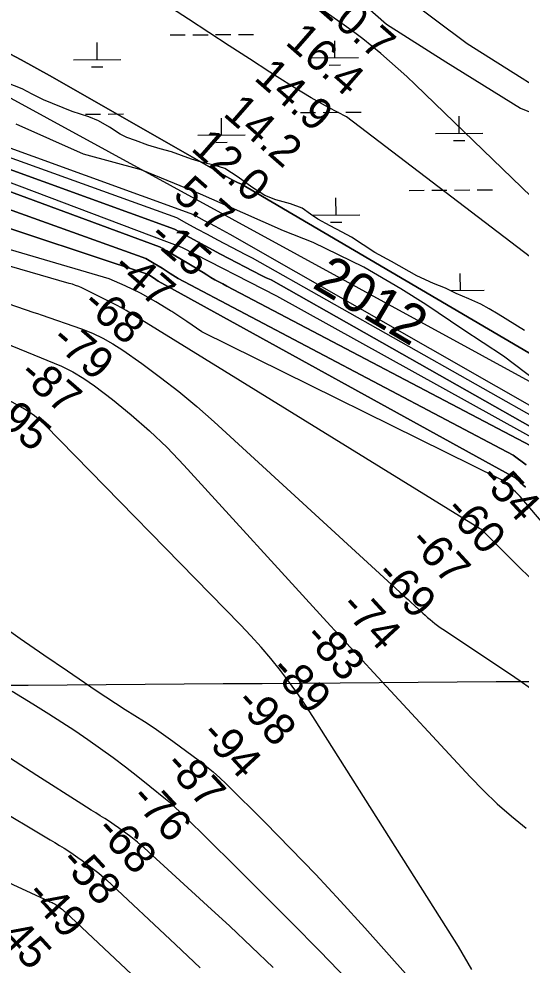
# Model space of a CAD drawing. Extents: x 3540316 to 3578335, y 553172 to 578787.
# Drawn here: x 3550058 to 3551118, y 564084 to 566083 of the extents above; entities that cross this region are included whole.
import ezdxf

# ---------------------------------------------------------------- set-up
doc = ezdxf.new("R2010")
doc.units = 0
for name, color, linetype in [('V-GRID-MAJR', 7, 'Continuous'), ('V-RIVR-EDGE', 7, 'Continuous'), ('V-RIVR-IDEN', 7, 'Continuous'), ('V-RIVR-RANG', 7, 'Continuous'), ('V-SITE-VEGE', 7, 'Continuous'), ('V-TOPO-DPTH', 7, 'Continuous'), ('V-TOPO-MAJR', 7, 'Continuous'), ('V-TOPO-MINR', 7, 'Continuous'), ('V-TOPO-WATR', 7, 'Continuous'), ('V-WETL-SWMP', 7, 'Continuous')]:
    doc.layers.add(name, color=color, linetype=linetype)

msp = doc.modelspace()

# ---------------------------------------------------------------- linework, layer by layer
at = {"layer": 'V-GRID-MAJR'}
msp.add_spline([(3544475.4, 564634.2), (3549748.1, 564672.9), (3555020.8, 564712.4), (3560293.6, 564752.7), (3565566.3, 564793.7), (3570839, 564835.5), (3576111.7, 564878.1)], degree=3, dxfattribs=at)
at = {"layer": 'V-RIVR-EDGE'}
msp.add_lwpolyline([(3551194.8, 565284.1), (3551081.7, 565370.2), (3550995.4, 565426.7), (3550917.7, 565479.6), (3550864.5, 565512.9), (3550786.2, 565558.4), (3550679.7, 565610.1), (3550617.2, 565635.4), (3550530.9, 565673), (3550441.6, 565712.4), (3550316.7, 565764.2), (3550194.9, 565797), (3550052.3, 565860.4)], dxfattribs=at)
at = {"layer": 'V-SITE-VEGE'}
msp.add_lwpolyline([(3551194.9, 566093.2), (3551216.9, 566060.5), (3551240.3, 566024), (3551268.6, 565987.5), (3551289, 565964), (3551317.2, 565928), (3551346.7, 565891.2), (3551356.8, 565871.1), (3551356.9, 565852.6), (3551315.4, 565847.7), (3551250.5, 565875), (3551004.6, 566030.4), (3550809.5, 566176.9)], dxfattribs=at)
at = {"layer": 'V-TOPO-DPTH'}
for points in [[(3551205.9, 565226.4), (3550504.6, 565627.2), (3550473.2, 565644), (3550461.7, 565650.3), (3550450.2, 565656.5), (3550438.7, 565662.8), (3550427.3, 565669.2), (3549291.1, 566081.7)], [(3551205.9, 565226.4), (3550504.6, 565627.2), (3550473.2, 565644), (3550461.7, 565650.3), (3550450.2, 565656.5), (3550438.7, 565662.8), (3550427.3, 565669.2), (3549291.1, 566081.7)], [(3550002.7, 566028.1), (3550063.3, 565996.6), (3550123.1, 565963.6), (3550503.6, 565745.5), (3550511.7, 565741.2), (3550520, 565737.3), (3550528.6, 565733.9), (3551288.1, 565287.4)], [(3551179.9, 565197.8), (3550591.1, 565531.4), (3550580.6, 565535.9), (3550570.3, 565540.9), (3550484.2, 565586), (3550451.6, 565603.3), (3550419, 565620.7), (3550386.5, 565638.3), (3549379.7, 566004.3)], [(3549379.7, 566004.3), (3550386.5, 565638.3), (3550419, 565620.7), (3550451.6, 565603.3), (3550484.2, 565586), (3550570.3, 565540.9), (3550580.6, 565535.9), (3550591.1, 565531.4), (3551179.9, 565197.8)], [(3549487.7, 565921.7), (3550355.1, 565601), (3550370.8, 565592.5), (3550386.3, 565583.7), (3550401.6, 565574.7), (3550416.9, 565565.5), (3550430.8, 565556.9), (3550439, 565551.8), (3550447.2, 565546.8), (3550455.4, 565541.8), (3550463.7, 565536.8), (3550472, 565531.9), (3550480.4, 565527.2), (3550488.9, 565522.8), (3550497.6, 565518.5), (3551180.6, 565158.7)], [(3551180.6, 565158.7), (3550497.6, 565518.5), (3550488.9, 565522.8), (3550480.4, 565527.2), (3550472, 565531.9), (3550463.7, 565536.8), (3550455.4, 565541.8), (3550447.2, 565546.8), (3550439, 565551.8), (3550430.8, 565556.9), (3550416.9, 565565.5), (3550401.6, 565574.7), (3550386.3, 565583.7), (3550370.8, 565592.5), (3550355.1, 565601), (3549487.7, 565921.7)], [(3549614.3, 565832.3), (3550326.4, 565576.3), (3550343.6, 565566.2), (3550360.7, 565555.9), (3550377.7, 565545.2), (3550394.4, 565534.3), (3551101.8, 565161.2), (3551129.1, 565140.5)], [(3549614.3, 565832.3), (3550326.4, 565576.3), (3550343.6, 565566.2), (3550360.7, 565555.9), (3550377.7, 565545.2), (3550394.4, 565534.3), (3551101.8, 565161.2), (3551129.1, 565140.5)], [(3551127.7, 565093.6), (3551116.9, 565103.5), (3551105.8, 565113), (3550352.5, 565528.9), (3550347.4, 565532.4), (3550342.3, 565535.9), (3550337.1, 565539.3), (3550331.9, 565542.6), (3549584, 565790.5)], [(3549584, 565790.5), (3550331.9, 565542.6), (3550337.1, 565539.3), (3550342.3, 565535.9), (3550347.4, 565532.4), (3550352.5, 565528.9), (3551105.8, 565113), (3551116.9, 565103.5), (3551127.7, 565093.6)]]:
    msp.add_lwpolyline(points, dxfattribs=at)
at = {"layer": 'V-TOPO-MAJR'}
for points in [[(3551471.5, 564657.5), (3551116.3, 565074), (3551114, 565076.6), (3551111.7, 565079), (3551109.2, 565081.4), (3551106.7, 565083.7), (3551082.4, 565104.9), (3551079.8, 565106.9), (3551077.1, 565108.7), (3551074.2, 565110.2), (3550444.5, 565421.8), (3550412.9, 565443.3), (3550381, 565464.4), (3550378.3, 565466.2), (3550347.1, 565485.3), (3550315.3, 565503.1), (3550282.6, 565519), (3550249.1, 565533.7), (3549779, 565671.5)], [(3549540.4, 564487.9), (3550121.7, 564218.7), (3550123.9, 564217.8), (3550128.4, 564215.9), (3550130.6, 564214.9), (3550134.8, 564212.6), (3550136.8, 564211.3), (3550138.8, 564209.9), (3550148, 564202.8), (3550150, 564201.2), (3550152, 564199.6), (3550153.9, 564198), (3550155.8, 564196.3), (3550366.2, 563998.1)]]:
    msp.add_lwpolyline(points, dxfattribs=at)
at = {"layer": 'V-TOPO-MINR'}
for points in [[(3551402.6, 565377.7), (3550749.6, 565875.6), (3550712.2, 565895.4), (3550675.3, 565916.1), (3550639.1, 565937.8), (3550603.3, 565960.4), (3550588.2, 565970.3), (3550545.2, 565998.3), (3550502.2, 566026.3), (3550459.2, 566054.3), (3550416.1, 566082.3), (3549598.6, 566611.9)], [(3551406.5, 565449.9), (3550894.9, 565944.3), (3550877.1, 565961.1), (3550859.1, 565977.7), (3550840.8, 565993.9), (3550822.2, 566009.8), (3550803.3, 566025.3), (3550784.2, 566040.5), (3550764.7, 566055.2), (3550744.9, 566069.6), (3550610.3, 566164.7)], [(3551179, 565222.1), (3550551.6, 565577.6), (3550544.5, 565580.7), (3550537.5, 565584.1), (3550478.5, 565615.4), (3550456.7, 565627.1), (3550434.8, 565638.9), (3550413.1, 565650.8), (3550391.4, 565662.9), (3549342.3, 566040.6)], [(3551288.1, 565287.4), (3550528.6, 565733.9), (3550520, 565737.3), (3550511.7, 565741.2), (3550503.6, 565745.5), (3550123.1, 565963.6), (3550063.3, 565996.6), (3550002.7, 566028.1)], [(3551179.9, 565197.8), (3550591.1, 565531.4), (3550580.6, 565535.9), (3550570.3, 565540.9), (3550484.2, 565586), (3550451.6, 565603.3), (3550419, 565620.7), (3550386.5, 565638.3), (3549379.7, 566004.3)], [(3551180.3, 565176.7), (3550603, 565497.4), (3550402.4, 565600), (3550402.4, 565600), (3549462.7, 565954.6)], [(3551167.4, 565299.7), (3549987.2, 565944.1)], [(3551180.6, 565158.7), (3550497.6, 565518.5), (3550488.9, 565522.8), (3550480.4, 565527.2), (3550472, 565531.9), (3550463.7, 565536.8), (3550455.4, 565541.8), (3550447.2, 565546.8), (3550439, 565551.8), (3550430.8, 565556.9), (3550416.9, 565565.5), (3550401.6, 565574.7), (3550386.3, 565583.7), (3550370.8, 565592.5), (3550355.1, 565601), (3549487.7, 565921.7)], [(3551129.1, 565140.5), (3551101.8, 565161.2), (3550394.4, 565534.3), (3550377.7, 565545.2), (3550360.7, 565555.9), (3550343.6, 565566.2), (3550326.4, 565576.3), (3549614.3, 565832.3)], [(3551127.7, 565093.6), (3551116.9, 565103.5), (3551105.8, 565113), (3550352.5, 565528.9), (3550347.4, 565532.4), (3550342.3, 565535.9), (3550337.1, 565539.3), (3550331.9, 565542.6), (3549584, 565790.5)], [(3551883.3, 564075.7), (3551559.8, 564452.5), (3551476.1, 564547.8), (3551390.9, 564641.9), (3551303.6, 564733.9), (3551214.9, 564824.6), (3551035.7, 565003.7), (3551035.5, 565003.9), (3551035.1, 565004.3), (3551032.5, 565005.6), (3551030.4, 565006.4), (3550284.8, 565467), (3550274.7, 565472.7), (3550264.3, 565478.1), (3550191.2, 565514.4), (3550184.7, 565517.3), (3550178.1, 565519.9), (3550171.3, 565522.1), (3550164.4, 565523.9), (3549630.9, 565679)], [(3549649.7, 565614.9), (3550089.5, 565462.6), (3550097.3, 565460.3), (3550105, 565457.8), (3550190.6, 565427.8), (3550213.4, 565418.7), (3550235.6, 565408.4), (3550256.8, 565396.3), (3550277.4, 565383), (3550317.5, 565354.6), (3550357.1, 565325.5), (3550396, 565295.4), (3550433.6, 565263.8), (3550470.5, 565231.3), (3550862.6, 564871.9), (3550868.4, 564866.6), (3550874.1, 564861.4), (3550879.9, 564856.1), (3550885.6, 564850.9), (3550911.3, 564827.5), (3550916.3, 564823), (3550921.3, 564818.5), (3550926.4, 564814.1), (3550931.5, 564809.7), (3550936.7, 564805.4), (3550942, 564801.2), (3550947.5, 564797.3), (3550953, 564793.4), (3551094.2, 564699.6), (3551116.4, 564684.6), (3551138.3, 564669.2)], [(3549719.4, 565524.3), (3550147.9, 565349.2), (3550172.3, 565337.3), (3550195.4, 565323.2), (3550217.8, 565307.6), (3550255.8, 565278.4), (3550295.6, 565246.2), (3550334.2, 565212.6), (3550371, 565177), (3550406.6, 565140), (3550708.7, 564809), (3550733.4, 564782), (3550758.1, 564755.1), (3550782.9, 564728.2), (3550807.7, 564701.3), (3551011.2, 564481.4), (3551039.2, 564452.6), (3551068.1, 564424.7), (3551098.4, 564398.3), (3551129.5, 564372.8)], [(3551014.4, 564074.6), (3550986.2, 564123.4), (3550683.9, 564601.6), (3550666.4, 564628.4), (3550648.4, 564654.8), (3550629.6, 564680.7), (3550610.4, 564706.3), (3550590.3, 564731.2), (3550569.7, 564755.6), (3550548.2, 564779.4), (3550526.2, 564802.6), (3550112.9, 565225), (3550102.2, 565235.1), (3550091, 565244.4), (3550079.1, 565252.8), (3550066.6, 565260.5), (3549975.8, 565311.3)], [(3550010.7, 564808.8), (3550060.8, 564774.1), (3550111, 564739.6), (3550161.2, 564705.2), (3550221.7, 564664), (3550241.8, 564650.5), (3550262.1, 564637.1), (3550282.6, 564624.1), (3550303.2, 564611.2), (3550323.7, 564598.2), (3550344, 564584.9), (3550363.9, 564571), (3550383.5, 564556.8), (3550439.7, 564515), (3550454.3, 564503.6), (3550468.6, 564491.8), (3550482.4, 564479.4), (3550495.8, 564466.7), (3550578.1, 564384.8), (3550631.9, 564330.3), (3550685, 564275.1), (3550737.1, 564219.1), (3550788.6, 564162.3), (3550965.8, 563963.5)], [(3550753.1, 564051.8), (3550693.7, 564113.1), (3550633.9, 564174.1), (3550573.6, 564234.6), (3550513, 564294.8), (3550407.4, 564398.8), (3550397.8, 564407.9), (3550388.1, 564416.9), (3550378.2, 564425.6), (3550368.1, 564434.1), (3550335, 564461.1), (3550309.3, 564481.6), (3550283.4, 564501.9), (3550257.1, 564521.6), (3550230.5, 564540.9), (3550203.6, 564559.8), (3550176.4, 564578.4), (3550149, 564596.4), (3550121.3, 564614.2), (3550087.7, 564635.4), (3550043.8, 564662.1)], [(3550595.2, 564078.8), (3550549.5, 564122.7), (3550503.3, 564166), (3550456.7, 564209.1), (3550322.9, 564331.4), (3550316, 564337.5), (3550309, 564343.4), (3550301.8, 564349.1), (3550294.5, 564354.6), (3550268.4, 564373.7), (3550259.1, 564380.4), (3550249.6, 564386.9), (3550239.9, 564393.2), (3550230.2, 564399.3), (3550220.4, 564405.3), (3550210.6, 564411.3), (3550200.8, 564417.4), (3550191.1, 564423.6), (3550095.9, 564484.6), (3550038.7, 564521.5)], [(3549999.3, 564423), (3550124.2, 564348.6), (3550134.1, 564342.6), (3550143.9, 564336.6), (3550153.7, 564330.5), (3550163.5, 564324.3), (3550173.1, 564317.9), (3550182.6, 564311.4), (3550192, 564304.6), (3550201.2, 564297.7), (3550221.3, 564282.4), (3550226.9, 564277.9), (3550232.5, 564273.4), (3550237.9, 564268.6), (3550243.3, 564263.7), (3550389.1, 564127.1), (3550441.3, 564077.7)]]:
    msp.add_lwpolyline(points, dxfattribs=at)
at = {"layer": 'V-TOPO-WATR'}
msp.add_lwpolyline([(3551205.9, 565226.4), (3550504.6, 565627.2), (3550473.2, 565644), (3550461.7, 565650.3), (3550450.2, 565656.5), (3550438.7, 565662.8), (3550427.3, 565669.2), (3549291.1, 566081.7)], dxfattribs=at)
at = {"layer": 'V-WETL-SWMP'}
for p, q in [((3550722.9, 566170), (3550834.4, 566071.7)), ((3550834.4, 566071.7), (3550959.7, 565992)), ((3550377.6, 566048.9), (3550409.6, 566049.1)), ((3550425.6, 566049.2), (3550457.6, 566049.5)), ((3550473.6, 566049.6), (3550505.6, 566049.8)), ((3550521.6, 566050), (3550553.6, 566050.2)), ((3550223.4, 565997), (3550223.2, 566032.9)), ((3550725.3, 566000.9), (3550725, 566036.8)), ((3550173.4, 565996.6), (3550273.4, 565997.4)), ((3550675.3, 566000.5), (3550775.3, 566001.3)), ((3550959.7, 565992), (3551117.4, 565894.1)), ((3550211.5, 565981.5), (3550235.5, 565981.7)), ((3550713.4, 565985.4), (3550737.4, 565985.6)), ((3550065.4, 565935), (3550033, 565947.9)), ((3550086.1, 565923.9), (3550065.4, 565935)), ((3550110.2, 565911.8), (3550086.1, 565923.9)), ((3550170.6, 565886.9), (3550110.2, 565911.8)), ((3551117.4, 565894.1), (3551242.5, 565844.4)), ((3550205.9, 565875.9), (3550170.6, 565886.9)), ((3550198.9, 565881.5), (3550230.9, 565881.8)), ((3550226.6, 565867.7), (3550205.9, 565875.9)), ((3550246.9, 565881.9), (3550278.9, 565882.2)), ((3550486.1, 565837.4), (3550485.8, 565873.3)), ((3550652.8, 565885), (3550684.8, 565885.3)), ((3550700.8, 565885.4), (3550732.8, 565885.7)), ((3550748.8, 565885.8), (3550780.8, 565886)), ((3550988, 565841.3), (3550987.7, 565877.2)), ((3550249.7, 565854.2), (3550226.6, 565867.7)), ((3550271.8, 565839.2), (3550249.7, 565854.2)), ((3550286.1, 565832.5), (3550271.8, 565839.2)), ((3550304.7, 565825.8), (3550286.1, 565832.5)), ((3550436.1, 565837), (3550536.1, 565837.8)), ((3550938, 565840.9), (3551038, 565841.6)), ((3550330.3, 565816.2), (3550304.7, 565825.8)), ((3550356.3, 565808.1), (3550330.3, 565816.2)), ((3550474.2, 565821.9), (3550498.2, 565822.1)), ((3550976.1, 565825.8), (3551000.1, 565825.9)), ((3550380.3, 565801.9), (3550356.3, 565808.1)), ((3550422.6, 565786.6), (3550380.3, 565801.9)), ((3550443.7, 565779.9), (3550422.6, 565786.6)), ((3550472.6, 565773.3), (3550443.7, 565779.9)), ((3550493.2, 565767.1), (3550472.6, 565773.3)), ((3550521.3, 565748.2), (3550493.2, 565767.1)), ((3550549.8, 565727.4), (3550521.3, 565748.2)), ((3550577.4, 565710), (3550549.8, 565727.4)), ((3550600.5, 565700.4), (3550577.4, 565710)), ((3550882, 565720.5), (3550914, 565720.8)), ((3550930, 565720.9), (3550962, 565721.2)), ((3550978, 565721.3), (3551010, 565721.5)), ((3551026, 565721.6), (3551058, 565721.9)), ((3550631.4, 565691.8), (3550600.5, 565700.4)), ((3550656, 565683.2), (3550631.4, 565691.8)), ((3550727.8, 565668.7), (3550727.6, 565704.6)), ((3550674.2, 565670.2), (3550656, 565683.2)), ((3550689.4, 565659.5), (3550674.2, 565670.2)), ((3550677.8, 565668.3), (3550777.8, 565669.1)), ((3550715.5, 565646), (3550689.4, 565659.5)), ((3550715.9, 565653.2), (3550739.9, 565653.4)), ((3550740.6, 565632.5), (3550715.5, 565646)), ((3550760.7, 565621.9), (3550740.6, 565632.5)), ((3550809.9, 565589.1), (3550760.7, 565621.9)), ((3550844.8, 565570.3), (3550809.9, 565589.1)), ((3550898.4, 565540.3), (3550844.8, 565570.3)), ((3550933.8, 565524), (3550898.4, 565540.3)), ((3550990.5, 565509.1), (3550990.2, 565545)), ((3550959.3, 565513.9), (3550933.8, 565524)), ((3550981.5, 565502.8), (3550959.3, 565513.9)), ((3550969.4, 565508.9), (3551040.5, 565509.5)), ((3551008.5, 565491.3), (3550981.5, 565502.8)), ((3551033.5, 565480.2), (3551008.5, 565491.3)), ((3551051.2, 565470.6), (3551033.5, 565480.2)), ((3551070.4, 565459), (3551051.2, 565470.6)), ((3551125.5, 565424.7), (3551070.4, 565459))]:
    msp.add_line(p, q, dxfattribs=at)

# ---------------------------------------------------------------- texts
at = {"layer": 'V-RIVR-IDEN'}
msp.add_text('2012', height=83, rotation=329.3398, dxfattribs=at).set_placement((3550675.2, 565516.4))
at = {"layer": 'V-RIVR-RANG'}
for s, rotation, p in [('20.7', 318.8483, (3550683.9, 566106.3)), ('16.4', 318.8483, (3550618.3, 566030.9)), ('14.9', 318.8483, (3550552.5, 565955.6)), ('14.2', 318.8483, (3550487.1, 565879.9)), ('12.0', 318.8483, (3550419.3, 565806.4)), ('5.7', 318.8483, (3550380.9, 565707.1)), ('-15', 319.134, (3550329.7, 565618.7)), ('-47', 319.134, (3550252.9, 565552.9)), ('-68', 319.134, (3550188.9, 565476)), ('-79', 319.134, (3550123.4, 565400.4)), ('-87', 319.134, (3550055.2, 565327.2)), ('-95', 319.134, (3549991.2, 565250.3)), ('-54', 312.6426, (3551027.8, 565110.9)), ('-60', 312.6426, (3550954.8, 565042.5)), ('-67', 312.6426, (3550879.8, 564976.3)), ('-69', 312.6426, (3550808.1, 564906.6)), ('-74', 312.6426, (3550734, 564839.5)), ('-83', 312.6426, (3550657.6, 564774.8)), ('-89', 312.6426, (3550586.2, 564704.7)), ('-98', 312.6426, (3550512.6, 564637)), ('-94', 312.6426, (3550439.5, 564568.8)), ('-87', 312.6426, (3550363, 564504.2)), ('-76', 312.6426, (3550291.5, 564434.3)), ('-68', 312.6426, (3550217.7, 564366.7)), ('-58', 312.6426, (3550142.6, 564300.7)), ('-49', 312.6426, (3550070.8, 564231)), ('-45', 312.6426, (3549995.8, 564164.8))]:
    msp.add_text(s, height=67, rotation=rotation, dxfattribs=at).set_placement(p)

doc.saveas('drawing.dxf')
